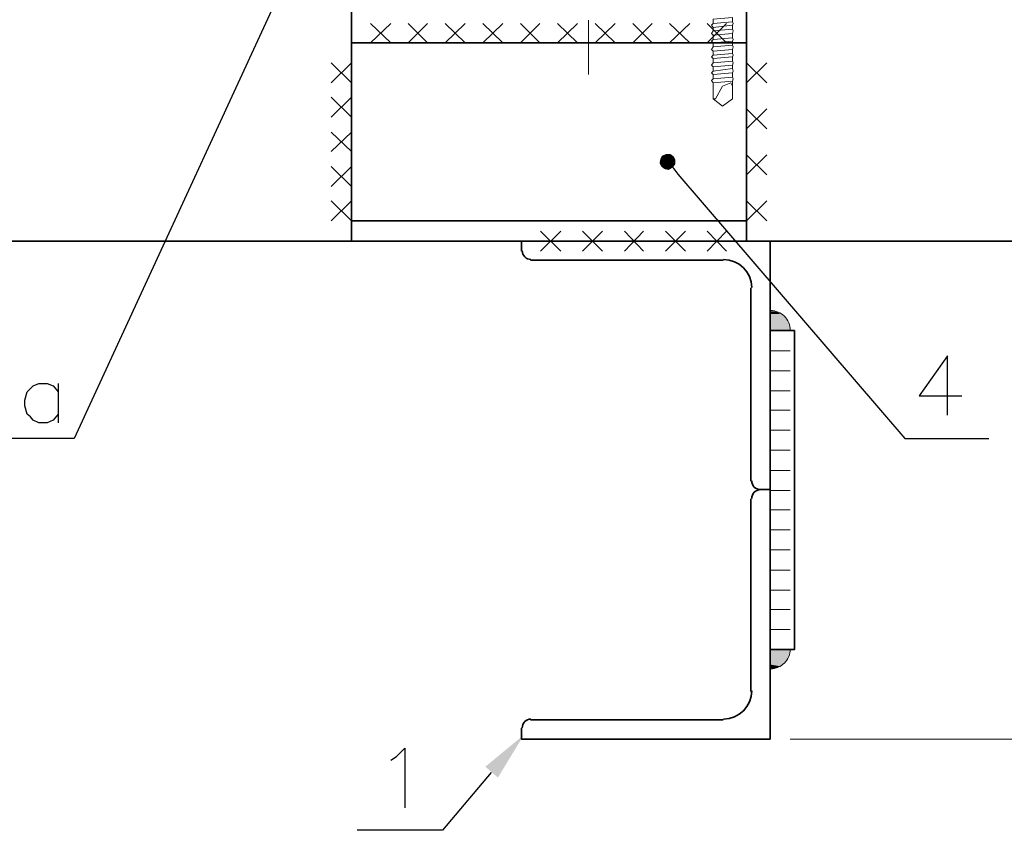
# Model space of a CAD drawing. Header units: millimetres. Extents: x 2063114 to 14983986, y -126020516 to 213791.
# Tile 274 of 656: x 2361494 to 2364559, y -1189706 to -1187181. Entities that reach past the tile are written whole.
import ezdxf

# ---------------------------------------------------------------- set-up
doc = ezdxf.new("R2010")
doc.units = ezdxf.units.MM
doc.layers.add('PDF2_Geometry', color=7, linetype='Continuous')
doc.layers.add('PDF2_Solid Fills', color=7, linetype='Continuous')

msp = doc.modelspace()

# ---------------------------------------------------------------- linework, layer by layer
at = {"layer": 'PDF2_Geometry', "linetype": 'ByBlock', "lineweight": 35}
for points in [[(2363756.74214, -1187870.36147), (2362526.22721, -1187870.36147), (2362526.22721, -1186021.94943), (2362956.3719, -1186021.94943), (2363756.74214, -1187129.95383)], [(2363756.74214, -1187252.49694), (2362526.22721, -1187252.49694), (2362526.22721, -1187870.36147), (2363756.74214, -1187870.36147)], [(2363756.74214, -1187870.36147), (2362526.22721, -1187870.36147), (2362526.22721, -1187807.81354), (2363756.74214, -1187807.81354)], [(2363905.33422, -1188149.30701), (2363905.33422, -1189142.62209), (2363829.7618, -1189142.62209), (2363829.7618, -1188149.30701)]]:
    msp.add_lwpolyline(points, close=True, dxfattribs=at)
at = {"layer": 'PDF2_Geometry', "linetype": 'ByBlock', "lineweight": 25}
for points in [[(2362461.05048, -1186751.96139), (2361663.27645, -1188485.6298), (2361293.09436, -1188485.6298)], [(2363527.35264, -1187640.97198), (2363542.96247, -1187661.8068), (2364249.46735, -1188485.6298), (2364510.17427, -1188485.6298)], [(2364382.4496, -1188412.65359), (2364382.4496, -1188227.56254), (2364293.80925, -1188352.691), (2364426.74805, -1188352.691)], [(2361613.753, -1188410.01393), (2361598.09973, -1188428.26341), (2361579.85024, -1188436.11721), (2361553.80128, -1188436.11721), (2361535.50834, -1188428.26341), (2361527.70886, -1188417.86773), (2361517.26972, -1188410.01393), (2361509.45937, -1188383.96496), (2361509.45937, -1188365.71548), (2361517.26972, -1188339.66651), (2361535.50834, -1188321.37358), (2361553.80128, -1188313.5741), (2361579.85024, -1188313.5741), (2361598.09973, -1188321.37358), (2361613.753, -1188339.66651)], [(2361613.753, -1188313.5741), (2361613.753, -1188436.11721)], [(2362648.73774, -1189486.75522), (2362666.97636, -1189476.31608), (2362693.07964, -1189450.25626), (2362693.07964, -1189635.3473)], [(2362961.5969, -1189525.87212), (2362810.40862, -1189705.74903), (2362544.4767, -1189705.74903)]]:
    msp.add_lwpolyline(points, dxfattribs=at)
at = {"layer": 'PDF2_Geometry', "linetype": 'ByBlock', "lineweight": 9}
for points in [[(2362648.73774, -1187252.49694), (2362586.1898, -1187192.53435)], [(2362586.1898, -1187252.49694), (2362648.73774, -1187192.53435)], [(2362763.47051, -1187252.49694), (2362703.51878, -1187192.53435)], [(2362703.51878, -1187252.49694), (2362763.47051, -1187192.53435)], [(2362880.75603, -1187252.49694), (2362818.2081, -1187192.53435)], [(2362818.2081, -1187252.49694), (2362880.75603, -1187192.53435)], [(2362998.08501, -1187252.49694), (2362935.53707, -1187192.53435)], [(2362935.53707, -1187252.49694), (2362998.08501, -1187192.53435)], [(2363112.81778, -1187252.49694), (2363052.86605, -1187192.53435)], [(2363052.86605, -1187252.49694), (2363112.81778, -1187192.53435)], [(2363230.1033, -1187252.49694), (2363167.55537, -1187192.53435)], [(2363167.55537, -1187252.49694), (2363230.1033, -1187192.53435)], [(2363264.00606, -1187351.57643), (2363264.00606, -1187182.09521)], [(2363347.43228, -1187252.49694), (2363284.88434, -1187192.53435)], [(2363284.88434, -1187252.49694), (2363347.43228, -1187192.53435)], [(2363462.17591, -1187252.49694), (2363402.16987, -1187192.53435)], [(2363402.16987, -1187252.49694), (2363462.17591, -1187192.53435)], [(2363579.45057, -1187252.49694), (2363516.9135, -1187192.53435)], [(2363516.9135, -1187252.49694), (2363579.45057, -1187192.53435)], [(2363694.1942, -1187252.49694), (2363634.23161, -1187192.53435)], [(2363634.23161, -1187252.49694), (2363694.1942, -1187192.53435)], [(2362526.22721, -1187315.08833), (2362463.64669, -1187377.6254)], [(2362526.22721, -1187377.6254), (2362463.64669, -1187315.08833)], [(2363756.74214, -1187377.6254), (2363819.32266, -1187315.08833)], [(2363756.74214, -1187315.08833), (2363819.32266, -1187377.6254)], [(2362526.22721, -1187421.9673), (2362463.64669, -1187484.51524)], [(2362526.22721, -1187484.51524), (2362463.64669, -1187421.9673)], [(2363756.74214, -1187521.01421), (2363819.32266, -1187458.46627)], [(2363756.74214, -1187458.46627), (2363819.32266, -1187521.01421)], [(2362526.22721, -1187531.45335), (2362463.64669, -1187591.40507)], [(2362526.22721, -1187591.40507), (2362463.64669, -1187531.45335)], [(2363756.74214, -1187664.4356), (2363819.32266, -1187601.84421)], [(2363756.74214, -1187601.84421), (2363819.32266, -1187664.4356)], [(2362526.22721, -1187638.33232), (2362463.64669, -1187700.9237)], [(2362526.22721, -1187700.9237), (2362463.64669, -1187638.33232)], [(2362526.22721, -1187745.22215), (2362463.64669, -1187807.81354)], [(2362526.22721, -1187807.81354), (2362463.64669, -1187745.22215)], [(2363756.74214, -1187807.81354), (2363819.32266, -1187745.22215)], [(2363756.74214, -1187745.22215), (2363819.32266, -1187807.81354)], [(2363829.7618, -1188211.8984), (2363892.30973, -1188211.8984)], [(2363829.7618, -1188274.48978), (2363892.30973, -1188274.48978)], [(2363829.7618, -1188337.03772), (2363892.30973, -1188337.03772)], [(2363829.7618, -1188396.98945), (2363892.30973, -1188396.98945)], [(2363829.7618, -1188459.58083), (2363892.30973, -1188459.58083)], [(2363829.7618, -1188522.12877), (2363892.30973, -1188522.12877)], [(2363829.7618, -1188584.70929), (2363892.30973, -1188584.70929)], [(2363829.7618, -1188647.25723), (2363892.30973, -1188647.25723)], [(2363829.7618, -1188707.26327), (2363892.30973, -1188707.26327)], [(2363829.7618, -1188769.8112), (2363892.30973, -1188769.8112)], [(2363829.7618, -1188832.39172), (2363892.30973, -1188832.39172)], [(2363829.7618, -1188894.93966), (2363892.30973, -1188894.93966)], [(2363829.7618, -1188957.53105), (2363892.30973, -1188957.53105)], [(2363829.7618, -1189017.48277), (2363892.30973, -1189017.48277)], [(2363829.7618, -1189080.03071), (2363892.30973, -1189080.03071)]]:
    msp.add_lwpolyline(points, dxfattribs=at)
at = {"layer": 'PDF2_Geometry', "linetype": 'ByBlock', "lineweight": 0}
for points in [[(2363715.02903, -1187192.53435), (2363712.44369, -1187197.75935), (2363652.4811, -1187205.5697), (2363647.26696, -1187197.75935), (2363652.4811, -1187192.53435), (2363712.44369, -1187187.32021)], [(2363712.44369, -1187187.32021), (2363652.4811, -1187192.53435), (2363652.4811, -1187179.50987), (2363712.44369, -1187174.29573)], [(2363712.44369, -1187210.78384), (2363652.4811, -1187215.99798), (2363652.4811, -1187205.5697), (2363712.44369, -1187197.75935)], [(2363715.02903, -1187215.99798), (2363712.44369, -1187223.80832), (2363652.4811, -1187229.03332), (2363647.26696, -1187223.80832), (2363652.4811, -1187215.99798), (2363712.44369, -1187210.78384)], [(2363712.44369, -1187236.8328), (2363652.4811, -1187242.0578), (2363652.4811, -1187229.03332), (2363712.44369, -1187223.80832)], [(2363715.02903, -1187242.0578), (2363712.44369, -1187247.27194), (2363652.4811, -1187252.49694), (2363647.26696, -1187247.27194), (2363652.4811, -1187242.0578), (2363712.44369, -1187236.8328)], [(2363715.02903, -1187265.52143), (2363712.44369, -1187273.37522), (2363652.4811, -1187278.54591), (2363647.26696, -1187273.37522), (2363652.4811, -1187265.52143), (2363712.44369, -1187260.30729)], [(2363712.44369, -1187260.30729), (2363652.4811, -1187265.52143), (2363652.4811, -1187252.49694), (2363712.44369, -1187247.27194)], [(2363715.02903, -1187291.61384), (2363712.44369, -1187296.83885), (2363652.4811, -1187302.00953), (2363647.26696, -1187296.83885), (2363652.4811, -1187291.61384), (2363712.44369, -1187286.39971)], [(2363712.44369, -1187286.39971), (2363652.4811, -1187291.61384), (2363652.4811, -1187278.54591), (2363712.44369, -1187273.37522)], [(2363715.02903, -1187315.08833), (2363712.44369, -1187322.88781), (2363652.4811, -1187328.11281), (2363647.26696, -1187322.88781), (2363652.4811, -1187315.08833), (2363712.44369, -1187309.86333)], [(2363712.44369, -1187309.86333), (2363652.4811, -1187315.08833), (2363652.4811, -1187302.00953), (2363712.44369, -1187296.83885)], [(2363712.44369, -1187333.32695), (2363652.4811, -1187341.1373), (2363652.4811, -1187328.11281), (2363712.44369, -1187322.88781)], [(2363715.02903, -1187341.1373), (2363712.44369, -1187346.35143), (2363652.4811, -1187351.57643), (2363647.26696, -1187346.35143), (2363652.4811, -1187341.1373), (2363712.44369, -1187333.32695)], [(2363712.44369, -1187359.38678), (2363652.4811, -1187364.60092), (2363652.4811, -1187351.57643), (2363712.44369, -1187346.35143)], [(2363715.02903, -1187364.60092), (2363712.44369, -1187372.41126), (2363652.4811, -1187377.6254), (2363647.26696, -1187369.82592), (2363652.4811, -1187364.60092), (2363712.44369, -1187359.38678)], [(2363712.44369, -1187427.1923), (2363681.16972, -1187450.61248), (2363652.4811, -1187427.1923), (2363660.29144, -1187427.1923), (2363681.16972, -1187388.06454), (2363707.21869, -1187377.6254), (2363712.44369, -1187388.06454)]]:
    msp.add_lwpolyline(points, close=True, dxfattribs=at)
msp.add_lwpolyline([(2363712.44369, -1187427.1923), (2363712.44369, -1187372.41126), (2363652.4811, -1187377.6254), (2363652.4811, -1187427.1923)], dxfattribs=at)
at = {"layer": 'PDF2_Geometry', "linetype": 'ByBlock', "lineweight": 13}
for points in [[(2363115.41398, -1187901.67889), (2363177.99451, -1187839.08751)], [(2363177.99451, -1187901.67889), (2363115.41398, -1187839.08751)], [(2363245.76744, -1187901.67889), (2363308.34797, -1187839.08751)], [(2363308.34797, -1187901.67889), (2363245.76744, -1187839.08751)], [(2363376.1209, -1187901.67889), (2363436.07263, -1187839.08751)], [(2363436.07263, -1187901.67889), (2363376.1209, -1187839.08751)], [(2363503.87815, -1187901.67889), (2363566.42609, -1187839.08751)], [(2363566.42609, -1187901.67889), (2363503.87815, -1187839.08751)], [(2363634.23161, -1187901.67889), (2363694.1942, -1187839.08751)], [(2363694.1942, -1187901.67889), (2363634.23161, -1187839.08751)], [(2363892.30973, -1188149.30701), (2363829.7618, -1188149.30701), (2363829.7618, -1188089.35529)], [(2363829.7618, -1189202.57382), (2363829.7618, -1189142.62209), (2363892.30973, -1189142.62209)]]:
    msp.add_lwpolyline(points, dxfattribs=at)
at = {"layer": 'PDF2_Geometry', "linetype": 'ByBlock', "lineweight": 35}
for points in [[(2365542.60625, -1187870.36147), (2359999.95546, -1187870.36147)], [(2363055.45139, -1189387.66487), (2363055.45139, -1189421.5785), (2363829.7618, -1189421.5785), (2363829.7618, -1188644.67188), (2363798.45524, -1188644.67188), (2363829.7618, -1188644.67188), (2363829.7618, -1187870.36147), (2363055.45139, -1187870.36147), (2363055.45139, -1187901.67889)], [(2363084.14002, -1187930.3132), (2363683.75506, -1187930.3132)], [(2363769.81007, -1188016.36821), (2363769.81007, -1188618.62292)], [(2363769.81007, -1189272.97555), (2363769.81007, -1188673.36051)], [(2363084.14002, -1189361.6159), (2363683.75506, -1189361.6159)]]:
    msp.add_lwpolyline(points, dxfattribs=at)
msp.add_lwpolyline([(2363772.39542, -1188617.29766, 0.4139880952), (2363799.76964, -1188644.67188, 0.4139880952), (2363772.39542, -1188672.04611)], format="xyb", dxfattribs=at)
at = {"layer": 'PDF2_Geometry', "linetype": 'ByBlock', "lineweight": 18}
msp.add_lwpolyline([(2363892.30973, -1189421.5785), (2366342.97648, -1189421.5785)], dxfattribs=at)
at = {"layer": 'PDF2_Geometry', "linetype": 'ByBlock', "lineweight": 35}
for centre, radius, start, end in [((2363085.43079, -1187900.33381), 27.39406, 180.04146899, 270.04940455), ((2363685.03722, -1188015.08605), 87.3582, 0.02114557, 89.97885443), ((2363685.02795, -1189271.6631), 87.36747, 270.02722522, 0.00127661), ((2363085.40072, -1189386.39449), 27.36398, 89.8875637, 179.99882187)]:
    msp.add_arc(centre, radius, start, end, dxfattribs=at)
at = {"layer": 'PDF2_Geometry', "linetype": 'ByBlock', "lineweight": 13}
for centre, start, end in [((2363831.07299, -1188148.00668), 359.97250654, 90.02749349), ((2363831.07299, -1189141.33708), 269.97250651, 0.02749346)]:
    msp.add_arc(centre, 61.23675, start, end, dxfattribs=at)
at = {"layer": 'PDF2_Solid Fills', "linetype": 'ByBlock', "transparency": 33554559}
for points in [[(2363488.22488, -1187614.8687), (2363511.6885, -1187622.72249), (2363485.63953, -1187627.89318)], [(2363511.6885, -1187622.72249), (2363485.63953, -1187627.89318), (2363490.81022, -1187638.33232)], [(2363493.43901, -1187604.42956), (2363488.22488, -1187614.8687), (2363511.6885, -1187622.72249)], [(2363490.81022, -1187638.33232), (2363501.24936, -1187646.14266), (2363511.6885, -1187622.72249)], [(2363511.6885, -1187622.72249), (2363506.47436, -1187599.25887), (2363493.43901, -1187604.42956)], [(2363501.24936, -1187646.14266), (2363511.6885, -1187622.72249), (2363514.27384, -1187648.77146)], [(2363519.49884, -1187599.25887), (2363511.6885, -1187622.72249), (2363506.47436, -1187599.25887)], [(2363529.93798, -1187607.05835), (2363519.49884, -1187599.25887), (2363511.6885, -1187622.72249)], [(2363511.6885, -1187622.72249), (2363535.15212, -1187617.49749), (2363529.93798, -1187607.05835)], [(2363535.15212, -1187630.53284), (2363511.6885, -1187622.72249), (2363535.15212, -1187617.49749)], [(2363511.6885, -1187622.72249), (2363514.27384, -1187648.77146), (2363527.35264, -1187640.97198)], [(2363527.35264, -1187640.97198), (2363535.15212, -1187630.53284), (2363511.6885, -1187622.72249)], [(2363829.7618, -1188089.35529), (2363842.79715, -1188089.35529), (2363842.79715, -1188089.35529)], [(2363842.79715, -1188089.35529), (2363829.7618, -1188089.35529), (2363853.23629, -1188091.98408)], [(2363829.7618, -1188089.35529), (2363853.23629, -1188091.98408), (2363829.7618, -1188091.98408)], [(2363853.23629, -1188091.98408), (2363829.7618, -1188091.98408), (2363861.03577, -1188097.20908)], [(2363829.7618, -1188091.98408), (2363861.03577, -1188097.20908), (2363829.7618, -1188097.20908)], [(2363861.03577, -1188097.20908), (2363829.7618, -1188097.20908), (2363871.47491, -1188102.37977)], [(2363829.7618, -1188097.20908), (2363871.47491, -1188102.37977), (2363829.7618, -1188102.37977)], [(2363871.47491, -1188102.37977), (2363829.7618, -1188102.37977), (2363879.28525, -1188110.23356)], [(2363829.7618, -1188102.37977), (2363879.28525, -1188110.23356), (2363829.7618, -1188110.23356)], [(2363879.28525, -1188110.23356), (2363829.7618, -1188110.23356), (2363884.49939, -1188118.04391)], [(2363829.7618, -1188110.23356), (2363884.49939, -1188118.04391), (2363829.7618, -1188118.04391)], [(2363884.49939, -1188118.04391), (2363829.7618, -1188118.04391), (2363889.72439, -1188128.47219)], [(2363829.7618, -1188118.04391), (2363889.72439, -1188128.47219), (2363829.7618, -1188128.47219)], [(2363889.72439, -1188128.47219), (2363829.7618, -1188128.47219), (2363892.30973, -1188138.91133)], [(2363829.7618, -1188128.47219), (2363892.30973, -1188138.91133), (2363829.7618, -1188138.91133)], [(2363892.30973, -1188138.91133), (2363829.7618, -1188138.91133), (2363892.30973, -1188149.30701)], [(2363829.7618, -1188138.91133), (2363892.30973, -1188149.30701), (2363829.7618, -1188149.30701)], [(2363892.30973, -1189142.62209), (2363829.7618, -1189142.62209), (2363892.30973, -1189153.06123)], [(2363829.7618, -1189142.62209), (2363892.30973, -1189153.06123), (2363829.7618, -1189153.06123)], [(2363892.30973, -1189153.06123), (2363829.7618, -1189153.06123), (2363889.72439, -1189163.50037)], [(2363829.7618, -1189153.06123), (2363889.72439, -1189163.50037), (2363829.7618, -1189163.50037)], [(2363889.72439, -1189163.50037), (2363829.7618, -1189163.50037), (2363884.49939, -1189171.29985)], [(2363829.7618, -1189163.50037), (2363884.49939, -1189171.29985), (2363829.7618, -1189171.29985)], [(2363884.49939, -1189171.29985), (2363829.7618, -1189171.29985), (2363879.28525, -1189181.73899)], [(2363829.7618, -1189171.29985), (2363879.28525, -1189181.73899), (2363829.7618, -1189181.73899)], [(2363879.28525, -1189181.73899), (2363829.7618, -1189181.73899), (2363871.47491, -1189189.54934)], [(2363829.7618, -1189181.73899), (2363871.47491, -1189189.54934), (2363829.7618, -1189189.54934)], [(2363871.47491, -1189189.54934), (2363829.7618, -1189189.54934), (2363861.03577, -1189194.77434)], [(2363829.7618, -1189189.54934), (2363861.03577, -1189194.77434), (2363829.7618, -1189194.77434)], [(2363861.03577, -1189194.77434), (2363829.7618, -1189194.77434), (2363853.23629, -1189199.98848)], [(2363829.7618, -1189194.77434), (2363853.23629, -1189199.98848), (2363829.7618, -1189199.98848)], [(2363842.79715, -1189202.57382), (2363829.7618, -1189202.57382), (2363829.7618, -1189199.98848)], [(2363829.7618, -1189199.98848), (2363853.23629, -1189199.98848), (2363842.79715, -1189202.57382)], [(2363842.79715, -1189202.57382), (2363842.79715, -1189202.57382), (2363829.7618, -1189202.57382)], [(2362943.34742, -1189507.62264), (2363063.26174, -1189408.54315), (2362982.46432, -1189541.49281)]]:
    msp.add_solid(points, dxfattribs=at)

doc.saveas('drawing.dxf')
